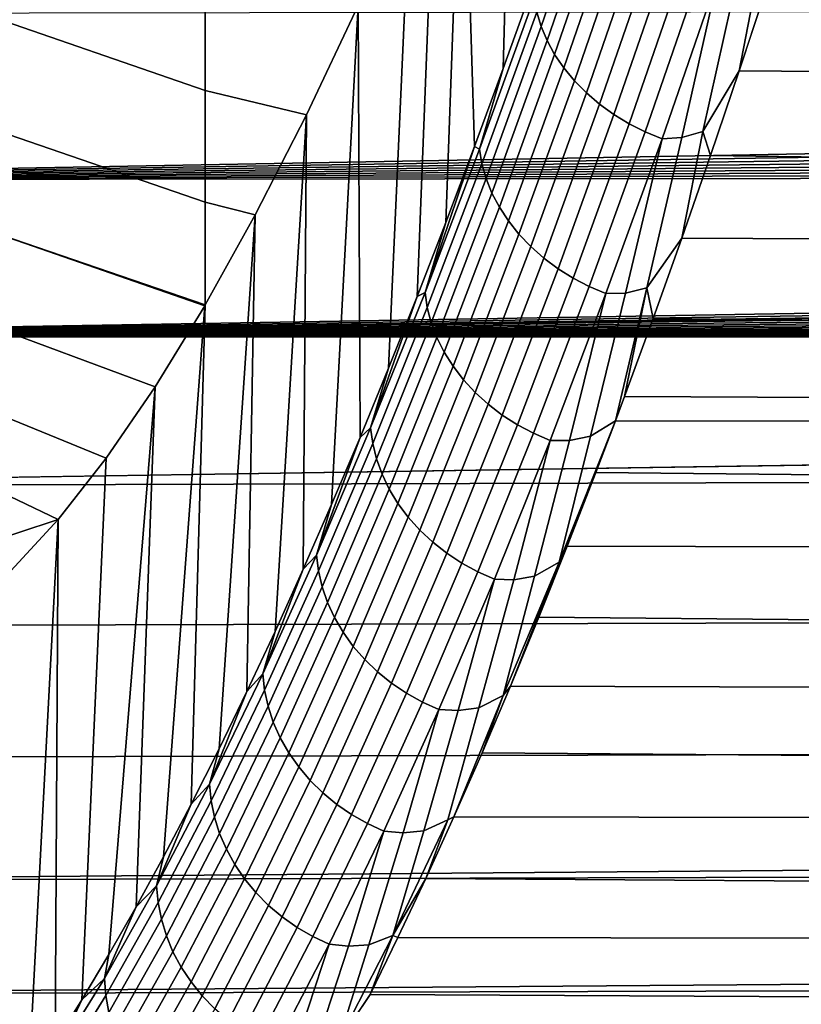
# Model space of a CAD drawing. Header units: metres. Extents: x -32 to 117, y -314 to 32.
# Tile 315 of 380: x 63.78 to 67.2, y -25.73 to -21.42. Entities that reach past the tile are written whole.
import ezdxf

# ---------------------------------------------------------------- set-up
doc = ezdxf.new("R2010")
doc.units = ezdxf.units.M
doc.layers.add('solid_24_501_064_XXX', color=7, linetype='CONTINUOUS')

msp = doc.modelspace()

# ---------------------------------------------------------------- linework, layer by layer
at = {"layer": 'solid_24_501_064_XXX'}
for points in [[(65.894241, -21.632645, 35.112915), (65.76825, -21.97537, 35.567204), (65.715691, -20.279531, 37.299675), (65.946266, -19.683893, 36.441795)], [(66.02034, -21.280592, 34.665798), (65.894241, -21.632645, 35.112915), (65.946266, -19.683893, 36.441795)], [(65.517082, -22.631523, 36.495579), (65.597603, -20.570997, 37.750458), (65.715691, -20.279531, 37.299675), (65.642548, -22.308306, 36.028042)], [(65.76825, -21.97537, 35.567204), (65.642548, -22.308306, 36.028042), (65.715691, -20.279531, 37.299675)], [(65.391785, -22.945253, 36.970112), (65.486107, -20.837645, 38.183224), (65.597603, -20.570997, 37.750458), (65.517082, -22.631523, 36.495579)], [(66.041267, -21.386574, 34.547268), (66.281746, -20.689325, 33.71632), (66.301056, -20.750185, 33.668861), (66.059937, -21.449291, 34.502022)], [(66.059937, -21.449291, 34.502022), (66.301056, -20.750185, 33.668861), (66.327744, -20.810354, 33.624176), (66.086006, -21.511263, 34.459488)], [(66.086006, -21.511263, 34.459488), (66.327744, -20.810354, 33.624176), (66.361542, -20.869236, 33.58271), (66.119209, -21.571873, 34.420078)], [(64.589394, -21.730217, 40.037037), (63.590717, -21.385654, 39.95153), (63.590717, -20.856897, 39.057758), (64.589394, -21.201721, 39.123596)], [(65.391785, -22.945253, 36.970112), (65.266823, -23.249084, 37.450993), (65.258118, -21.356682, 39.090183), (65.486107, -20.837645, 38.183224)], [(66.119209, -21.571873, 34.420078), (66.361542, -20.869236, 33.58271), (66.402122, -20.92625, 33.544868), (66.159225, -21.630524, 34.38419)], [(66.159225, -21.630524, 34.38419), (66.402122, -20.92625, 33.544868), (66.449081, -20.980829, 33.511032), (66.20565, -21.686636, 34.352177)], [(66.20565, -21.686636, 34.352177), (66.449081, -20.980829, 33.511032), (66.501953, -21.032438, 33.481525), (66.258041, -21.739653, 34.324348)], [(66.258041, -21.739653, 34.324348), (66.501953, -21.032438, 33.481525), (66.560211, -21.080563, 33.45665), (66.315857, -21.789051, 34.300987)], [(66.315857, -21.789051, 34.300987), (66.560211, -21.080563, 33.45665), (66.623283, -21.124729, 33.436642), (66.378548, -21.834341, 34.282326)], [(66.378548, -21.834341, 34.282326), (66.623283, -21.124729, 33.436642), (66.690552, -21.164501, 33.421711), (66.445473, -21.875078, 34.268539)], [(66.445473, -21.875078, 34.268539), (66.690552, -21.164501, 33.421711), (66.761337, -21.199484, 33.411995), (66.515991, -21.910856, 34.259773)], [(65.031952, -21.836191, 40.019554), (64.589394, -21.730217, 40.037037), (64.589394, -21.201721, 39.123596), (65.258118, -21.356682, 39.090183)], [(66.515991, -21.910856, 34.259773), (66.761337, -21.199484, 33.411995), (66.834953, -21.22933, 33.407597), (66.589394, -21.941322, 34.256111)], [(66.921532, -21.22147, 33.371655), (67.015053, -21.191179, 33.322147), (66.927574, -21.643349, 33.844341), (66.768578, -21.90951, 34.170742)], [(67.015053, -21.191179, 33.322147), (67.053398, -21.263083, 33.400589), (66.927574, -21.643349, 33.844341)], [(66.589394, -21.941322, 34.256111), (66.834953, -21.22933, 33.407597), (66.675545, -21.936144, 34.220402)], [(66.834953, -21.22933, 33.407597), (66.921532, -21.22147, 33.371655), (66.768578, -21.90951, 34.170742), (66.675545, -21.936144, 34.220402)], [(66.030174, -21.323729, 34.594772), (65.790527, -21.985987, 35.450191), (65.894241, -21.632645, 35.112915), (66.02034, -21.280592, 34.665798)], [(67.053398, -21.263083, 33.400589), (115.843353, -21.288469, 33.429642), (115.843315, -21.995506, 34.272461), (66.927574, -21.643349, 33.844341)], [(60.964661, -22.120783, 69.578514), (98.701004, -21.433485, 70.410347), (98.56823, -21.338821, 70.519997), (60.920532, -21.395403, 70.454597)], [(65.790527, -21.985987, 35.450191), (66.030174, -21.323729, 34.594772), (66.041267, -21.386574, 34.547268), (65.800964, -22.050636, 35.405018)], [(64.589394, -22.219381, 40.972134), (63.590717, -21.876135, 40.866871), (63.590717, -21.385654, 39.95153), (64.589394, -21.730217, 40.037037)], [(65.018394, -23.825827, 38.429897), (65.031952, -21.836191, 40.019554), (65.258118, -21.356682, 39.090183), (65.142365, -23.54261, 37.937565)], [(65.266823, -23.249084, 37.450993), (65.142365, -23.54261, 37.937565), (65.258118, -21.356682, 39.090183)], [(65.800964, -22.050636, 35.405018), (66.041267, -21.386574, 34.547268), (66.059937, -21.449291, 34.502022), (65.818993, -22.115124, 35.362061)], [(60.964661, -22.120783, 69.578514), (98.838081, -21.525372, 70.302826), (98.701004, -21.433485, 70.410347)], [(65.818993, -22.115124, 35.362061), (66.059937, -21.449291, 34.502022), (66.086006, -21.511263, 34.459488), (65.844444, -22.17881, 35.321743)], [(65.844444, -22.17881, 35.321743), (66.086006, -21.511263, 34.459488), (66.119209, -21.571873, 34.420078), (65.877052, -22.241066, 35.284462)], [(60.964661, -22.120783, 69.578514), (98.979118, -21.614199, 70.197838), (98.838081, -21.525372, 70.302826)], [(65.877052, -22.241066, 35.284462), (66.119209, -21.571873, 34.420078), (66.159225, -21.630524, 34.38419), (65.916504, -22.301277, 35.250587)], [(60.964661, -22.120783, 69.578514), (99.12426, -21.700073, 70.095345), (98.979118, -21.614199, 70.197838)], [(65.790527, -21.985987, 35.450191), (65.76825, -21.97537, 35.567204), (65.894241, -21.632645, 35.112915)], [(65.916504, -22.301277, 35.250587), (66.159225, -21.630524, 34.38419), (66.20565, -21.686636, 34.352177), (65.962402, -22.358847, 35.220455)], [(66.768578, -21.90951, 34.170742), (66.927574, -21.643349, 33.844341), (66.80175, -22.014355, 34.295864)], [(66.927574, -21.643349, 33.844341), (115.843315, -21.995506, 34.272461), (115.829468, -22.6695, 35.142586), (66.80175, -22.014355, 34.295864)], [(65.962402, -22.358847, 35.220455), (66.20565, -21.686636, 34.352177), (66.258041, -21.739653, 34.324348), (66.014305, -22.413206, 35.194363)], [(60.964661, -22.120783, 69.578514), (99.273651, -21.78319, 69.995193), (99.12426, -21.700073, 70.095345)], [(64.808189, -22.274864, 40.969032), (64.589394, -22.219381, 40.972134), (64.589394, -21.730217, 40.037037), (65.031952, -21.836191, 40.019554)], [(66.014305, -22.413206, 35.194363), (66.258041, -21.739653, 34.324348), (66.315857, -21.789051, 34.300987), (66.071686, -22.463818, 35.172569)], [(60.964661, -22.120783, 69.578514), (99.426888, -21.863321, 69.897743), (99.273651, -21.78319, 69.995193)], [(66.071686, -22.463818, 35.172569), (66.315857, -21.789051, 34.300987), (66.378548, -21.834341, 34.282326), (66.13398, -22.51018, 35.155289)], [(60.964661, -22.120783, 69.578514), (99.583549, -21.940245, 69.80336), (99.426888, -21.863321, 69.897743)], [(64.771774, -24.361753, 39.432354), (64.808189, -22.274864, 40.969032), (65.031952, -21.836191, 40.019554), (64.894806, -24.098984, 38.928387)], [(65.018394, -23.825827, 38.429897), (64.894806, -24.098984, 38.928387), (65.031952, -21.836191, 40.019554)], [(66.13398, -22.51018, 35.155289), (66.378548, -21.834341, 34.282326), (66.445473, -21.875078, 34.268539), (66.200584, -22.551834, 35.142693)], [(64.589378, -22.668365, 41.92728), (63.590717, -22.327457, 41.802135), (63.590717, -21.876135, 40.866871), (64.589394, -22.219381, 40.972134)], [(66.200584, -22.551834, 35.142693), (66.445473, -21.875078, 34.268539), (66.515991, -21.910856, 34.259773), (66.270821, -22.588369, 35.134903)], [(60.964661, -22.120783, 69.578514), (99.743607, -22.013964, 69.712112), (99.583549, -21.940245, 69.80336)], [(66.270821, -22.588369, 35.134903), (66.515991, -21.910856, 34.259773), (66.589394, -21.941322, 34.256111), (66.344009, -22.619427, 35.132004)], [(66.344009, -22.619427, 35.132004), (66.589394, -21.941322, 34.256111), (66.429726, -22.616879, 35.096657)], [(66.589394, -21.941322, 34.256111), (66.675545, -21.936144, 34.220402), (66.52224, -22.59384, 35.047035), (66.429726, -22.616879, 35.096657)], [(66.675545, -21.936144, 34.220402), (66.768578, -21.90951, 34.170742), (66.675865, -22.375952, 34.754978), (66.52224, -22.59384, 35.047035)], [(66.768578, -21.90951, 34.170742), (66.80175, -22.014355, 34.295864), (66.675865, -22.375952, 34.754978)], [(65.551407, -22.614202, 36.331059), (65.642548, -22.308306, 36.028042), (65.76825, -21.97537, 35.567204)], [(65.551407, -22.614202, 36.331059), (65.76825, -21.97537, 35.567204), (65.790527, -21.985987, 35.450191)], [(65.551407, -22.614202, 36.331059), (65.790527, -21.985987, 35.450191), (65.800964, -22.050636, 35.405018), (65.561195, -22.680565, 36.288288)], [(60.964661, -22.120783, 69.578514), (99.90741, -22.084723, 69.623802), (99.743607, -22.013964, 69.712112)], [(66.675865, -22.375952, 34.754978), (66.80175, -22.014355, 34.295864), (115.829468, -22.6695, 35.142586)], [(65.561195, -22.680565, 36.288288), (65.800964, -22.050636, 35.405018), (65.818993, -22.115124, 35.362061), (65.578583, -22.746731, 36.247684)], [(61.018482, -22.810589, 68.673569), (100.074524, -22.152353, 69.538712), (99.90741, -22.084723, 69.623802), (60.964661, -22.120783, 69.578514)], [(65.578583, -22.746731, 36.247684), (65.818993, -22.115124, 35.362061), (65.844444, -22.17881, 35.321743), (65.603409, -22.812046, 36.209648)], [(61.018482, -22.810589, 68.673569), (100.244469, -22.216682, 69.457146), (100.074524, -22.152353, 69.538712)], [(65.603409, -22.812046, 36.209648), (65.844444, -22.17881, 35.321743), (65.877052, -22.241066, 35.284462), (65.635429, -22.875866, 36.174557)], [(61.018482, -22.810589, 68.673569), (100.417091, -22.277657, 69.379265), (100.244469, -22.216682, 69.457146)], [(64.808189, -22.274864, 40.969032), (64.589378, -22.668365, 41.92728), (64.589394, -22.219381, 40.972134)], [(65.635429, -22.875866, 36.174557), (65.877052, -22.241066, 35.284462), (65.916504, -22.301277, 35.250587), (65.674316, -22.937555, 36.142761)], [(61.018482, -22.810589, 68.673569), (100.475067, -22.297195, 69.354187), (100.417091, -22.277657, 69.379265)], [(64.527863, -24.855097, 40.454609), (64.589378, -22.668365, 41.92728), (64.808189, -22.274864, 40.969032), (64.64946, -24.613802, 39.941101)], [(64.771774, -24.361753, 39.432354), (64.64946, -24.613802, 39.941101), (64.808189, -22.274864, 40.969032)], [(61.018482, -22.810589, 68.673569), (100.592857, -22.335503, 69.304855), (100.475067, -22.297195, 69.354187)], [(61.018482, -22.810589, 68.673569), (100.771347, -22.390133, 69.234108), (100.592857, -22.335503, 69.304855)], [(64.369179, -23.02743, 42.922611), (63.590717, -22.738819, 42.755653), (63.590717, -22.327457, 41.802135), (64.587082, -22.6723, 41.937485)], [(64.589378, -22.668365, 41.92728), (64.587082, -22.6723, 41.937485), (63.590717, -22.327457, 41.802135)], [(65.551407, -22.614202, 36.331059), (65.517082, -22.631523, 36.495579), (65.642548, -22.308306, 36.028042)], [(65.674316, -22.937555, 36.142761), (65.916504, -22.301277, 35.250587), (65.962402, -22.358847, 35.220455), (65.719688, -22.99651, 36.114567)], [(65.719688, -22.99651, 36.114567), (65.962402, -22.358847, 35.220455), (66.014305, -22.413206, 35.194363), (65.771103, -23.052141, 36.09026)], [(66.52224, -22.59384, 35.047035), (66.675865, -22.375952, 34.754978), (66.550087, -22.727959, 35.221455)], [(66.675865, -22.375952, 34.754978), (115.829468, -22.6695, 35.142586), (115.801796, -23.30937, 36.038712), (66.550087, -22.727959, 35.221455)], [(61.018482, -22.810589, 68.673569), (100.952072, -22.441429, 69.167252), (100.771347, -22.390133, 69.234108)], [(65.771103, -23.052141, 36.09026), (66.014305, -22.413206, 35.194363), (66.071686, -22.463818, 35.172569), (65.828049, -23.103903, 36.07008)], [(61.018482, -22.810589, 68.673569), (101.13472, -22.489323, 69.104454), (100.952072, -22.441429, 69.167252)], [(65.828049, -23.103903, 36.07008), (66.071686, -22.463818, 35.172569), (66.13398, -22.51018, 35.155289), (65.889961, -23.151281, 36.054226)], [(61.018482, -22.810589, 68.673569), (101.319817, -22.533989, 69.045563), (101.13472, -22.489323, 69.104454)], [(65.889961, -23.151281, 36.054226), (66.13398, -22.51018, 35.155289), (66.200584, -22.551834, 35.142693), (65.956223, -23.19381, 36.04285)], [(61.018482, -22.810589, 68.673569), (101.507027, -22.575394, 68.990685), (101.319817, -22.533989, 69.045563)], [(65.956223, -23.19381, 36.04285), (66.200584, -22.551834, 35.142693), (66.270821, -22.588369, 35.134903), (66.026192, -23.231064, 36.036072)], [(61.018482, -22.810589, 68.673569), (101.695877, -22.613462, 68.93998), (101.507027, -22.575394, 68.990685)], [(66.026192, -23.231064, 36.036072), (66.270821, -22.588369, 35.134903), (66.344009, -22.619427, 35.132004), (66.099167, -23.26268, 36.033955)], [(66.429726, -22.616879, 35.096657), (66.52224, -22.59384, 35.047035), (66.385025, -23.176235, 35.846077), (66.276405, -23.243195, 35.949699)], [(66.52224, -22.59384, 35.047035), (66.424591, -23.070204, 35.695061), (66.385025, -23.176235, 35.846077)], [(66.52224, -22.59384, 35.047035), (66.550087, -22.727959, 35.221455), (66.424591, -23.070204, 35.695061)], [(61.018482, -22.810589, 68.673569), (101.885963, -22.648134, 68.893593), (101.695877, -22.613462, 68.93998)], [(65.313171, -23.207438, 37.236084), (65.517082, -22.631523, 36.495579), (65.551407, -22.614202, 36.331059)], [(65.313171, -23.207438, 37.236084), (65.551407, -22.614202, 36.331059), (65.561195, -22.680565, 36.288288), (65.322311, -23.275419, 37.195778)], [(65.313171, -23.207438, 37.236084), (65.391785, -22.945253, 36.970112), (65.517082, -22.631523, 36.495579)], [(66.099167, -23.26268, 36.033955), (66.344009, -22.619427, 35.132004), (66.184433, -23.262705, 35.999104)], [(66.344009, -22.619427, 35.132004), (66.429726, -22.616879, 35.096657), (66.276405, -23.243195, 35.949699), (66.184433, -23.262705, 35.999104)], [(61.018482, -22.810589, 68.673569), (102.077766, -22.679514, 68.85144), (101.885963, -22.648134, 68.893593)], [(61.018482, -22.810589, 68.673569), (102.271088, -22.707611, 68.81356), (102.077766, -22.679514, 68.85144)], [(64.286659, -25.305843, 41.496693), (64.369179, -23.02743, 42.922611), (64.587082, -22.6723, 41.937485), (64.406883, -25.085865, 40.97337)], [(64.406883, -25.085865, 40.97337), (64.587082, -22.6723, 41.937485), (64.589378, -22.668365, 41.92728), (64.527863, -24.855097, 40.454609)], [(65.322311, -23.275419, 37.195778), (65.561195, -22.680565, 36.288288), (65.578583, -22.746731, 36.247684), (65.339066, -23.343172, 37.157597)], [(61.018482, -22.810589, 68.673569), (102.465469, -22.732393, 68.780029), (102.271088, -22.707611, 68.81356)], [(61.018482, -22.810589, 68.673569), (102.6605, -22.753826, 68.750954), (102.465469, -22.732393, 68.780029)], [(61.018482, -22.810589, 68.673569), (103.053566, -22.786808, 68.706055), (102.6605, -22.753826, 68.750954)], [(64.154732, -23.339918, 43.923134), (63.590717, -23.10948, 43.725719), (63.590717, -22.738819, 42.755653), (64.369179, -23.02743, 42.922611)], [(65.339066, -23.343172, 37.157597), (65.578583, -22.746731, 36.247684), (65.603409, -22.812046, 36.209648), (65.363274, -23.410025, 37.121906)], [(66.424591, -23.070204, 35.695061), (66.550087, -22.727959, 35.221455), (115.801796, -23.30937, 36.038712)], [(61.018482, -22.810589, 68.673569), (103.448738, -22.806604, 68.679024), (103.053566, -22.786808, 68.706055)], [(61.081928, -23.463768, 67.741013), (103.8451, -22.813183, 68.670021), (103.448738, -22.806604, 68.679024), (61.018482, -22.810589, 68.673569)], [(61.081928, -23.463768, 67.741013), (111.497986, -23.321703, 67.950768), (103.8451, -22.813183, 68.670021)], [(65.363274, -23.410025, 37.121906), (65.603409, -22.812046, 36.209648), (65.635429, -22.875866, 36.174557), (65.394691, -23.475321, 37.089069)], [(65.394691, -23.475321, 37.089069), (65.635429, -22.875866, 36.174557), (65.674316, -22.937555, 36.142761), (65.433022, -23.53841, 37.059402)], [(65.433022, -23.53841, 37.059402), (65.674316, -22.937555, 36.142761), (65.719688, -22.99651, 36.114567), (65.477867, -23.598671, 37.033207)], [(65.313171, -23.207438, 37.236084), (65.266823, -23.249084, 37.450993), (65.391785, -22.945253, 36.970112)], [(64.049004, -25.712543, 42.554802), (64.154732, -23.339918, 43.923134), (64.369179, -23.02743, 42.922611), (64.167358, -25.514759, 42.023872)], [(64.286659, -25.305843, 41.496693), (64.167358, -25.514759, 42.023872), (64.369179, -23.02743, 42.922611)], [(65.477867, -23.598671, 37.033207), (65.719688, -22.99651, 36.114567), (65.771103, -23.052141, 36.09026), (65.528801, -23.655506, 37.010735)], [(65.528801, -23.655506, 37.010735), (65.771103, -23.052141, 36.09026), (65.828049, -23.103903, 36.07008), (65.585312, -23.708355, 36.992214)], [(66.385025, -23.176235, 35.846077), (66.424591, -23.070204, 35.695061), (115.801796, -23.30937, 36.038712)], [(63.944248, -23.608929, 44.936775), (63.590717, -23.438778, 44.71059), (63.590717, -23.10948, 43.725719), (64.154732, -23.339918, 43.923134)], [(65.585312, -23.708355, 36.992214), (65.828049, -23.103903, 36.07008), (65.889961, -23.151281, 36.054226), (65.646835, -23.756693, 36.977821)], [(65.646835, -23.756693, 36.977821), (65.889961, -23.151281, 36.054226), (65.956223, -23.19381, 36.04285), (65.712769, -23.800045, 36.967705)], [(65.712769, -23.800045, 36.967705), (65.956223, -23.19381, 36.04285), (66.026192, -23.231064, 36.036072), (65.782463, -23.83798, 36.961964)], [(66.139053, -23.796299, 36.773979), (66.385025, -23.176235, 35.846077), (66.174248, -23.724863, 36.662868)], [(66.276405, -23.243195, 35.949699), (66.385025, -23.176235, 35.846077), (66.139053, -23.796299, 36.773979)], [(66.174248, -23.724863, 36.662868), (66.385025, -23.176235, 35.846077), (66.299339, -23.402548, 36.175594)], [(66.385025, -23.176235, 35.846077), (115.801796, -23.30937, 36.038712), (115.760559, -23.914646, 36.960392), (66.299339, -23.402548, 36.175594)], [(65.076172, -23.764757, 38.163971), (65.266823, -23.249084, 37.450993), (65.313171, -23.207438, 37.236084)], [(65.076172, -23.764757, 38.163971), (65.313171, -23.207438, 37.236084), (65.322311, -23.275419, 37.195778), (65.084663, -23.834259, 38.126198)], [(65.782463, -23.83798, 36.961964), (66.026192, -23.231064, 36.036072), (66.099167, -23.26268, 36.033955), (65.855225, -23.870123, 36.960651)], [(66.184433, -23.262705, 35.999104), (66.276405, -23.243195, 35.949699), (66.139053, -23.796299, 36.773979), (66.031441, -23.856604, 36.877403)], [(65.076172, -23.764757, 38.163971), (65.142365, -23.54261, 37.937565), (65.266823, -23.249084, 37.450993)], [(65.084663, -23.834259, 38.126198), (65.322311, -23.275419, 37.195778), (65.339066, -23.343172, 37.157597), (65.100784, -23.903502, 38.090496)], [(65.855225, -23.870123, 36.960651), (66.099167, -23.26268, 36.033955), (65.940033, -23.872658, 36.926418)], [(66.099167, -23.26268, 36.033955), (66.184433, -23.262705, 35.999104), (66.031441, -23.856604, 36.877403), (65.940033, -23.872658, 36.926418)], [(61.154922, -24.079227, 66.782272), (111.60289, -23.931751, 67.019882), (111.497986, -23.321703, 67.950768), (61.081928, -23.463768, 67.741013)], [(63.931477, -25.899399, 43.09005), (63.944248, -23.608929, 44.936775), (64.154732, -23.339918, 43.923134), (64.049004, -25.712543, 42.554802)], [(65.100784, -23.903502, 38.090496), (65.339066, -23.343172, 37.157597), (65.363274, -23.410025, 37.121906), (65.124374, -23.971804, 38.057217)], [(65.124374, -23.971804, 38.057217), (65.363274, -23.410025, 37.121906), (65.394691, -23.475321, 37.089069), (65.155205, -24.038485, 38.026688)], [(66.174248, -23.724863, 36.662868), (66.299339, -23.402548, 36.175594), (115.760559, -23.914646, 36.960392)], [(63.944248, -23.608929, 44.936775), (63.590717, -23.726126, 45.708511), (63.590717, -23.438778, 44.71059)], [(65.155205, -24.038485, 38.026688), (65.394691, -23.475321, 37.089069), (65.433022, -23.53841, 37.059402), (65.19297, -24.10289, 37.999214)], [(65.076172, -23.764757, 38.163971), (65.018394, -23.825827, 38.429897), (65.142365, -23.54261, 37.937565)], [(65.19297, -24.10289, 37.999214), (65.433022, -23.53841, 37.059402), (65.477867, -23.598671, 37.033207), (65.237305, -24.164379, 37.975063)], [(63.944248, -23.608929, 44.936775), (63.738014, -23.834209, 45.96212), (63.590717, -23.726126, 45.708511)], [(63.699471, -26.239594, 44.170712), (63.738014, -23.834209, 45.96212), (63.944248, -23.608929, 44.936775), (63.814915, -26.075146, 43.628929)], [(63.931477, -25.899399, 43.09005), (63.814915, -26.075146, 43.628929), (63.944248, -23.608929, 44.936775)], [(65.237305, -24.164379, 37.975063), (65.477867, -23.598671, 37.033207), (65.528801, -23.655506, 37.010735), (65.28775, -24.222347, 37.954475)], [(65.28775, -24.222347, 37.954475), (65.528801, -23.655506, 37.010735), (65.585312, -23.708355, 36.992214), (65.343826, -24.276217, 37.937653)], [(65.343826, -24.276217, 37.937653), (65.585312, -23.708355, 36.992214), (65.646835, -23.756693, 36.977821), (65.404968, -24.325459, 37.924767)], [(65.404968, -24.325459, 37.924767), (65.646835, -23.756693, 36.977821), (65.712769, -23.800045, 36.967705), (65.470573, -24.369585, 37.915939)], [(66.174248, -23.724863, 36.662868), (115.760559, -23.914646, 36.960392), (115.705719, -24.484253, 37.906307), (66.049492, -24.036991, 37.156635)], [(66.139053, -23.796299, 36.773979), (66.174248, -23.724863, 36.662868), (66.049492, -24.036991, 37.156635)], [(64.840759, -24.285297, 39.113373), (65.018394, -23.825827, 38.429897), (65.076172, -23.764757, 38.163971)], [(64.840759, -24.285297, 39.113373), (65.076172, -23.764757, 38.163971), (65.084663, -23.834259, 38.126198), (64.848602, -24.356222, 39.078197)], [(65.470573, -24.369585, 37.915939), (65.712769, -23.800045, 36.967705), (65.782463, -23.83798, 36.961964), (65.539993, -24.408159, 37.911263)], [(65.894295, -24.379351, 37.725914), (66.139053, -23.796299, 36.773979), (65.925224, -24.338785, 37.656654)], [(66.031441, -23.856604, 36.877403), (66.139053, -23.796299, 36.773979), (65.894295, -24.379351, 37.725914)], [(66.139053, -23.796299, 36.773979), (66.049492, -24.036991, 37.156635), (65.925224, -24.338785, 37.656654)], [(64.840759, -24.285297, 39.113373), (64.894806, -24.098984, 38.928387), (65.018394, -23.825827, 38.429897)], [(64.848602, -24.356222, 39.078197), (65.084663, -23.834259, 38.126198), (65.100784, -23.903502, 38.090496), (64.864098, -24.426859, 39.045036)], [(65.539993, -24.408159, 37.911263), (65.782463, -23.83798, 36.961964), (65.855225, -23.870123, 36.960651), (65.612541, -24.440798, 37.910778)], [(65.612541, -24.440798, 37.910778), (65.855225, -23.870123, 36.960651), (65.696877, -24.445778, 37.877281)], [(65.855225, -23.870123, 36.960651), (65.940033, -23.872658, 36.926418), (65.787712, -24.433102, 37.828827), (65.696877, -24.445778, 37.877281)], [(65.940033, -23.872658, 36.926418), (66.031441, -23.856604, 36.877403), (65.894295, -24.379351, 37.725914), (65.787712, -24.433102, 37.828827)], [(61.23737, -24.655987, 65.798668), (111.720169, -24.506769, 66.062012), (111.60289, -23.931751, 67.019882), (61.154922, -24.079227, 66.782272)], [(64.864098, -24.426859, 39.045036), (65.100784, -23.903502, 38.090496), (65.124374, -23.971804, 38.057217), (64.887077, -24.496513, 39.014225)], [(64.887077, -24.496513, 39.014225), (65.124374, -23.971804, 38.057217), (65.155205, -24.038485, 38.026688), (64.91732, -24.564491, 38.986061)], [(64.91732, -24.564491, 38.986061), (65.155205, -24.038485, 38.026688), (65.19297, -24.10289, 37.999214), (64.954529, -24.630125, 38.960827)], [(65.925224, -24.338785, 37.656654), (66.049492, -24.036991, 37.156635), (115.705719, -24.484253, 37.906307)], [(64.840759, -24.285297, 39.113373), (64.771774, -24.361753, 39.432354), (64.894806, -24.098984, 38.928387)], [(64.954529, -24.630125, 38.960827), (65.19297, -24.10289, 37.999214), (65.237305, -24.164379, 37.975063), (64.998337, -24.692764, 38.938774)], [(64.998337, -24.692764, 38.938774), (65.237305, -24.164379, 37.975063), (65.28775, -24.222347, 37.954475), (65.048309, -24.751789, 38.920113)], [(65.048309, -24.751789, 38.920113), (65.28775, -24.222347, 37.954475), (65.343826, -24.276217, 37.937653), (65.103951, -24.806616, 38.905037)], [(65.103951, -24.806616, 38.905037), (65.343826, -24.276217, 37.937653), (65.404968, -24.325459, 37.924767), (65.164711, -24.856701, 38.893688)], [(64.607277, -24.768293, 40.082878), (64.771774, -24.361753, 39.432354), (64.840759, -24.285297, 39.113373)], [(64.607277, -24.768293, 40.082878), (64.840759, -24.285297, 39.113373), (64.848602, -24.356222, 39.078197), (64.614487, -24.84054, 40.050354)], [(64.607277, -24.768293, 40.082878), (64.64946, -24.613802, 39.941101), (64.771774, -24.361753, 39.432354)], [(64.614487, -24.84054, 40.050354), (64.848602, -24.356222, 39.078197), (64.864098, -24.426859, 39.045036), (64.629349, -24.912472, 40.019794)], [(65.164711, -24.856701, 38.893688), (65.404968, -24.325459, 37.924767), (65.470573, -24.369585, 37.915939), (65.229988, -24.901552, 38.886185)], [(65.925224, -24.338785, 37.656654), (115.705719, -24.484253, 37.906307), (115.637703, -25.017603, 38.875938), (65.801453, -24.630121, 38.162701)], [(65.894295, -24.379351, 37.725914), (65.925224, -24.338785, 37.656654), (65.801453, -24.630121, 38.162701)], [(65.229988, -24.901552, 38.886185), (65.470573, -24.369585, 37.915939), (65.539993, -24.408159, 37.911263), (65.299141, -24.940723, 38.882595)], [(65.299141, -24.940723, 38.882595), (65.539993, -24.408159, 37.911263), (65.612541, -24.440798, 37.910778), (65.371483, -24.973827, 38.882957)], [(65.787712, -24.433102, 37.828827), (65.894295, -24.379351, 37.725914), (65.678062, -24.910892, 38.674583), (65.651108, -24.924427, 38.700516)], [(65.894295, -24.379351, 37.725914), (65.801453, -24.630121, 38.162701), (65.678062, -24.910892, 38.674583)], [(64.629349, -24.912472, 40.019794), (64.864098, -24.426859, 39.045036), (64.887077, -24.496513, 39.014225), (64.651726, -24.983381, 39.991505)], [(65.371483, -24.973827, 38.882957), (65.612541, -24.440798, 37.910778), (65.45533, -24.981176, 38.850315)], [(65.612541, -24.440798, 37.910778), (65.696877, -24.445778, 37.877281), (65.545578, -24.971785, 38.802586), (65.45533, -24.981176, 38.850315)], [(65.696877, -24.445778, 37.877281), (65.787712, -24.433102, 37.828827), (65.651108, -24.924427, 38.700516), (65.545578, -24.971785, 38.802586)], [(61.329178, -25.192995, 64.791786), (111.783379, -24.780708, 65.573372), (111.720169, -24.506769, 66.062012), (61.23737, -24.655987, 65.798668)], [(64.651726, -24.983381, 39.991505), (64.887077, -24.496513, 39.014225), (64.91732, -24.564491, 38.986061), (64.681389, -25.052567, 39.965759)], [(64.681389, -25.052567, 39.965759), (64.91732, -24.564491, 38.986061), (64.954529, -24.630125, 38.960827), (64.718048, -25.119343, 39.942818)], [(64.607277, -24.768293, 40.082878), (64.527863, -24.855097, 40.454609), (64.64946, -24.613802, 39.941101)], [(64.718048, -25.119343, 39.942818), (64.954529, -24.630125, 38.960827), (64.998337, -24.692764, 38.938774), (64.761337, -25.183048, 39.922905)], [(65.678062, -24.910892, 38.674583), (65.801453, -24.630121, 38.162701), (115.637703, -25.017603, 38.875938)], [(64.761337, -25.183048, 39.922905), (64.998337, -24.692764, 38.938774), (65.048309, -24.751789, 38.920113), (64.810837, -25.243055, 39.906219)], [(64.810837, -25.243055, 39.906219), (65.048309, -24.751789, 38.920113), (65.103951, -24.806616, 38.905037), (64.866051, -25.298769, 39.892921)], [(111.869812, -24.935986, 65.284271), (111.783379, -24.780708, 65.573372), (61.329178, -25.192995, 64.791786), (111.849297, -25.045408, 65.078438)], [(64.376091, -25.212986, 41.071064), (64.527863, -24.855097, 40.454609), (64.607277, -24.768293, 40.082878)], [(64.376091, -25.212986, 41.071064), (64.607277, -24.768293, 40.082878), (64.614487, -24.84054, 40.050354), (64.38266, -25.286449, 41.041248)], [(64.38266, -25.286449, 41.041248), (64.614487, -24.84054, 40.050354), (64.629349, -24.912472, 40.019794), (64.396904, -25.359577, 41.013344)], [(64.866051, -25.298769, 39.892921), (65.103951, -24.806616, 38.905037), (65.164711, -24.856701, 38.893688), (64.92643, -25.349638, 39.883148)], [(64.376091, -25.212986, 41.071064), (64.406883, -25.085865, 40.97337), (64.527863, -24.855097, 40.454609)], [(64.92643, -25.349638, 39.883148), (65.164711, -24.856701, 38.893688), (65.229988, -24.901552, 38.886185), (64.991386, -25.395163, 39.876995)], [(64.396904, -25.359577, 41.013344), (64.629349, -24.912472, 40.019794), (64.651726, -24.983381, 39.991505), (64.418678, -25.431644, 40.987625)], [(64.991386, -25.395163, 39.876995), (65.229988, -24.901552, 38.886185), (65.299141, -24.940723, 38.882595), (65.060265, -25.434889, 39.874519)], [(65.409843, -25.430721, 39.696312), (65.651108, -24.924427, 38.700516), (65.555214, -25.180967, 39.192047)], [(65.545578, -24.971785, 38.802586), (65.651108, -24.924427, 38.700516), (65.409843, -25.430721, 39.696312)], [(65.678062, -24.910892, 38.674583), (115.637703, -25.017603, 38.875938), (115.55648, -25.513628, 39.867943), (65.555214, -25.180967, 39.192047)], [(65.651108, -24.924427, 38.700516), (65.678062, -24.910892, 38.674583), (65.555214, -25.180967, 39.192047)], [(65.060265, -25.434889, 39.874519), (65.299141, -24.940723, 38.882595), (65.371483, -24.973827, 38.882957), (65.132401, -25.468424, 39.875748)], [(64.418678, -25.431644, 40.987625), (64.651726, -24.983381, 39.991505), (64.681389, -25.052567, 39.965759), (64.447762, -25.50194, 40.964352)], [(65.132401, -25.468424, 39.875748), (65.371483, -24.973827, 38.882957), (65.215759, -25.478065, 39.844074)], [(65.371483, -24.973827, 38.882957), (65.45533, -24.981176, 38.850315), (65.305397, -25.471861, 39.79723), (65.215759, -25.478065, 39.844074)], [(65.45533, -24.981176, 38.850315), (65.545578, -24.971785, 38.802586), (65.409843, -25.430721, 39.696312), (65.305397, -25.471861, 39.79723)], [(61.430183, -25.689291, 63.763187), (111.917885, -25.300724, 64.577332), (111.849297, -25.045408, 65.078438), (61.329178, -25.192995, 64.791786)], [(64.447762, -25.50194, 40.964352), (64.681389, -25.052567, 39.965759), (64.718048, -25.119343, 39.942818), (64.483879, -25.569769, 40.943748)], [(64.376091, -25.212986, 41.071064), (64.286659, -25.305843, 41.496693), (64.406883, -25.085865, 40.97337)], [(64.483879, -25.569769, 40.943748), (64.718048, -25.119343, 39.942818), (64.761337, -25.183048, 39.922905), (64.526657, -25.634459, 40.926025)], [(64.526657, -25.634459, 40.926025), (64.761337, -25.183048, 39.922905), (64.810837, -25.243055, 39.906219), (64.575684, -25.695372, 40.91135)], [(65.409843, -25.430721, 39.696312), (65.555214, -25.180967, 39.192047), (65.433075, -25.440222, 39.714828)], [(65.433075, -25.440222, 39.714828), (65.555214, -25.180967, 39.192047), (115.55648, -25.513628, 39.867943)], [(64.14753, -25.618616, 42.076515), (64.286659, -25.305843, 41.496693), (64.376091, -25.212986, 41.071064)], [(64.14753, -25.618616, 42.076515), (64.376091, -25.212986, 41.071064), (64.38266, -25.286449, 41.041248), (64.153481, -25.693193, 42.049458)], [(64.575684, -25.695372, 40.91135), (64.810837, -25.243055, 39.906219), (64.866051, -25.298769, 39.892921), (64.63047, -25.751904, 40.899872)], [(112.019928, -25.434189, 64.302101), (111.917885, -25.300724, 64.577332), (61.430183, -25.689291, 63.763187), (111.98938, -25.546492, 64.070229)], [(64.14753, -25.618616, 42.076515), (64.167358, -25.514759, 42.023872), (64.286659, -25.305843, 41.496693)], [(64.153481, -25.693193, 42.049458), (64.38266, -25.286449, 41.041248), (64.396904, -25.359577, 41.013344), (64.167107, -25.767412, 42.024258)], [(64.63047, -25.751904, 40.899872), (64.866051, -25.298769, 39.892921), (64.92643, -25.349638, 39.883148), (64.690475, -25.803497, 40.891705)], [(64.690475, -25.803497, 40.891705), (64.92643, -25.349638, 39.883148), (64.991386, -25.395163, 39.876995), (64.755104, -25.84964, 40.886929)], [(64.167107, -25.767412, 42.024258), (64.396904, -25.359577, 41.013344), (64.418678, -25.431644, 40.987625), (64.188286, -25.840538, 42.001163)], [(64.755104, -25.84964, 40.886929), (64.991386, -25.395163, 39.876995), (65.060265, -25.434889, 39.874519), (64.823723, -25.889877, 40.88559)], [(64.188286, -25.840538, 42.001163), (64.418678, -25.431644, 40.987625), (64.447762, -25.50194, 40.964352), (64.216797, -25.911848, 41.980404)], [(64.823723, -25.889877, 40.88559), (65.060265, -25.434889, 39.874519), (65.132401, -25.468424, 39.875748), (64.895645, -25.923811, 40.887703)], [(65.170876, -25.897438, 40.711838), (65.409843, -25.430721, 39.696312), (65.311653, -25.688553, 40.242699)], [(65.305397, -25.471861, 39.79723), (65.409843, -25.430721, 39.696312), (65.170876, -25.897438, 40.711838)], [(65.409843, -25.430721, 39.696312), (65.433075, -25.440222, 39.714828), (65.311653, -25.688553, 40.242699)], [(65.433075, -25.440222, 39.714828), (115.55648, -25.513628, 39.867943), (115.462784, -25.971586, 40.881584), (65.311653, -25.688553, 40.242699)], [(64.895645, -25.923811, 40.887703), (65.132401, -25.468424, 39.875748), (64.978508, -25.935661, 40.857105)], [(65.132401, -25.468424, 39.875748), (65.215759, -25.478065, 39.844074), (65.067528, -25.932545, 40.811302), (64.978508, -25.935661, 40.857105)], [(65.215759, -25.478065, 39.844074), (65.305397, -25.471861, 39.79723), (65.170876, -25.897438, 40.711838), (65.067528, -25.932545, 40.811302)], [(64.14753, -25.618616, 42.076515), (64.049004, -25.712543, 42.554802), (64.167358, -25.514759, 42.023872)], [(64.216797, -25.911848, 41.980404), (64.447762, -25.50194, 40.964352), (64.483879, -25.569769, 40.943748), (64.252365, -25.980639, 41.962185)], [(61.540291, -26.14397, 62.714478), (112.063469, -25.78253, 63.55735), (111.98938, -25.546492, 64.070229), (61.430183, -25.689291, 63.763187)], [(64.252365, -25.980639, 41.962185), (64.483879, -25.569769, 40.943748), (64.526657, -25.634459, 40.926025), (64.29464, -26.046227, 41.94669)], [(63.921955, -25.984505, 43.097767), (64.049004, -25.712543, 42.554802), (64.14753, -25.618616, 42.076515)], [(63.921955, -25.984505, 43.097767), (64.14753, -25.618616, 42.076515), (64.153481, -25.693193, 42.049458), (63.92728, -26.060085, 43.073513)], [(64.29464, -26.046227, 41.94669), (64.526657, -25.634459, 40.926025), (64.575684, -25.695372, 40.91135), (64.343201, -26.107967, 41.934067)], [(63.92728, -26.060085, 43.073513), (64.153481, -25.693193, 42.049458), (64.167107, -25.767412, 42.024258), (63.940304, -26.13529, 43.051064)], [(64.343201, -26.107967, 41.934067), (64.575684, -25.695372, 40.91135), (64.63047, -25.751904, 40.899872), (64.397568, -26.165247, 41.924442)], [(65.170876, -25.897438, 40.711838), (65.311653, -25.688553, 40.242699), (115.462784, -25.971586, 40.881584), (65.190842, -25.925875, 40.775455)], [(63.921955, -25.984505, 43.097767), (63.931477, -25.899399, 43.09005), (64.049004, -25.712543, 42.554802)]]:
    msp.add_3dface(points, dxfattribs=at)

doc.saveas('drawing.dxf')
